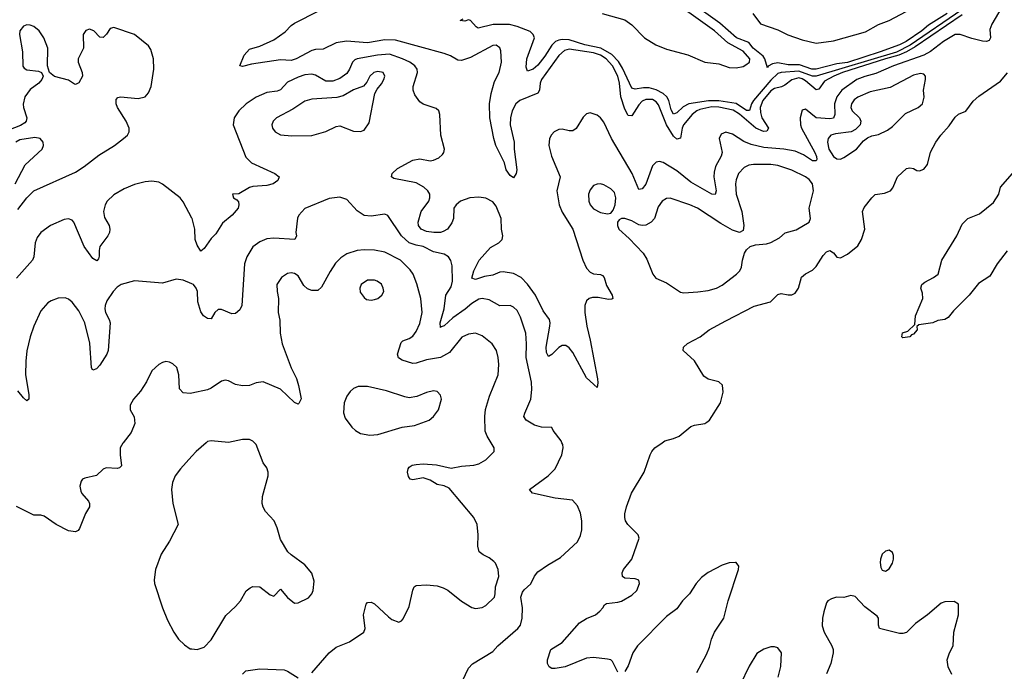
# Model space of a CAD drawing. Header units: inches. Extents: x 1771504 to 1971212, y 471788 to 643615.
# Tile 467 of 587: x 1869009 to 1874673, y 628684 to 632435. Entities that reach past the tile are written whole.
import ezdxf

# ---------------------------------------------------------------- set-up
doc = ezdxf.new("R2010")
doc.units = ezdxf.units.IN
doc.header["$MEASUREMENT"] = 0
for name, color, linetype in [('B8662', 7, 'Continuous'), ('B8663', 7, 'Continuous'), ('B8672', 7, 'Continuous'), ('B8673', 7, 'Continuous')]:
    doc.layers.add(name, color=color, linetype=linetype)

msp = doc.modelspace()

# ---------------------------------------------------------------- linework, layer by layer
at = {"layer": 'B8662', "color": 5}
for points, elevation in [([(1869604.3, 630000), (1869602.4, 629997.6), (1869587.4, 629970), (1869586, 629930), (1869593.7, 629866.3), (1869583.8, 629856.2), (1869570, 629851.8), (1869505.5, 629854.5), (1869490, 629847.6), (1869450, 629811.8), (1869383.6, 629796.4), (1869370.4, 629789.7), (1869362.3, 629777.7), (1869355.8, 629750), (1869361.2, 629721.2), (1869366.9, 629706.9), (1869403.9, 629663.9), (1869410.5, 629650), (1869410.5, 629630.5), (1869388.3, 629591.7), (1869353.6, 629506.4), (1869344.9, 629495.1), (1869330, 629487.3), (1869290, 629493), (1869218, 629530), (1869150, 629577), (1869130, 629582.7), (1869090, 629583.7), (1868990, 629633.2)], 360), ([(1870000, 629923.4), (1869934.4, 629850), (1869903.7, 629810), (1869887.2, 629770), (1869882.6, 629730), (1869890.4, 629650.3), (1869920.5, 629530), (1869870, 629434), (1869822.3, 629357.7), (1869790.4, 629270), (1869781.6, 629210), (1869784.4, 629190), (1869830.3, 629050.3), (1869859, 628979), (1869895.5, 628910), (1869923, 628870), (1869956.3, 628836.3), (1869990, 628814.4), (1870000, 628813.4)], 380)]:
    msp.add_lwpolyline(points, dxfattribs=dict(at, elevation=elevation))
at = {"layer": 'B8663', "color": 5}
for points, elevation in [([(1868997.5, 631342.5), (1869050, 631409.4), (1869090, 631449.4), (1869330, 631557.6), (1869380.6, 631590), (1869464.2, 631655.8), (1869553.5, 631710), (1869606.8, 631750), (1869629.2, 631770.8), (1869638.4, 631790), (1869639.3, 631810), (1869622.2, 631850), (1869570.7, 631930), (1869563.1, 631950), (1869563.7, 631976.3), (1869573.2, 631986.8), (1869588.9, 631991.1), (1869690, 631981.4), (1869730, 631991.7), (1869750, 632014.4), (1869765.3, 632050), (1869780.9, 632150), (1869779.4, 632210), (1869763.4, 632263.4), (1869750, 632284.2), (1869669, 632349), (1869550, 632389.5), (1869530, 632383.7), (1869508.8, 632351.2), (1869490, 632332.3), (1869470, 632334.5), (1869435.1, 632370), (1869410, 632380.4), (1869390, 632373.1), (1869374.3, 632350), (1869376, 632270), (1869346.3, 632210), (1869346.3, 632190), (1869368.8, 632130), (1869370, 632109.5), (1869350, 632071), (1869330, 632061.5), (1869323.6, 632063.6), (1869290, 632086.2), (1869208.7, 632108.7), (1869179.5, 632130), (1869168.3, 632168.3), (1869171.7, 632270), (1869148.5, 632330), (1869121.3, 632370), (1869090, 632395.8), (1869070, 632403.4), (1869050, 632404.5), (1869030, 632396.7), (1869010.1, 632370), (1869008.7, 632350), (1869024.5, 632250), (1869027, 632167), (1869035, 632155), (1869050, 632147), (1869118.1, 632138.1), (1869134, 632130), (1869144.9, 632110), (1869137.3, 632090), (1869118.8, 632070), (1869070, 632032.9), (1869038.4, 631990), (1869028.3, 631948.3), (1869030.1, 631930), (1869050.1, 631870), (1869046.1, 631850), (1869038.5, 631841.5), (1869013.3, 631826.7), (1868910, 631786.4)], 320), ([(1868983, 631490), (1869040, 631600), (1869137.4, 631690), (1869146.6, 631710), (1869144, 631730), (1869127, 631750), (1869096.9, 631756.9), (1869010, 631743.2), (1868986, 631730)], 340), ([(1870000, 631292.5), (1869950, 631385.6), (1869931.3, 631410), (1869830, 631489), (1869810, 631499.3), (1869770, 631505.9), (1869730, 631502.4), (1869670, 631486.2), (1869610, 631462.1), (1869550, 631426), (1869512.1, 631390), (1869500.9, 631370), (1869490.2, 631330), (1869497, 631297), (1869523.6, 631250), (1869527.9, 631230), (1869524.7, 631210), (1869516.2, 631190), (1869470.9, 631130), (1869466, 631106), (1869466.7, 631073.3), (1869462.5, 631057.5), (1869452.7, 631047.3), (1869430, 631059.5), (1869379.8, 631130), (1869320.4, 631270), (1869310, 631281), (1869290, 631287.7), (1869263.9, 631283.9), (1869185.8, 631250), (1869130, 631209.8), (1869110, 631180.4), (1869097.6, 631150), (1869090.3, 631070), (1869081.7, 631050), (1868990, 630947)], 320), ([(1870000, 630913.9), (1869950, 630935.1), (1869910, 630940.7), (1869830, 630918.7), (1869670, 630932.1), (1869593.4, 630910), (1869570, 630894.5), (1869546.5, 630870), (1869510, 630815.6), (1869499.7, 630790), (1869497.8, 630770), (1869502.6, 630750), (1869524.4, 630710), (1869530.3, 630690), (1869517.8, 630530), (1869510, 630509.6), (1869470, 630445.6), (1869450, 630425.1), (1869430, 630417.2), (1869422, 630430), (1869413, 630573), (1869383.2, 630690), (1869350, 630758.7), (1869310, 630809.6), (1869290, 630826.3), (1869270, 630834.3), (1869230, 630832.6), (1869190, 630817.4), (1869170, 630806), (1869130, 630758.4), (1869089.4, 630670), (1869069.4, 630610), (1869050.7, 630529.3), (1869043.9, 630470), (1869041.7, 630390), (1869062, 630278), (1869060.7, 630250), (1869050, 630240.9), (1869030, 630257.6), (1868999.1, 630299.1)], 340), ([(1870000, 630285.2), (1869990, 630283), (1869950, 630287.8), (1869927.8, 630310), (1869923.6, 630390), (1869913, 630433), (1869890, 630453.2), (1869870, 630462.7), (1869850, 630466.6), (1869830, 630462), (1869809, 630451), (1869770, 630413.2), (1869739.3, 630350), (1869703.6, 630296.4), (1869663, 630250), (1869644.1, 630215.9), (1869644.9, 630190), (1869668, 630148), (1869670.4, 630110), (1869650, 630058), (1869604.3, 630000)], 360)]:
    msp.add_lwpolyline(points, dxfattribs=dict(at, elevation=elevation))
at = {"layer": 'B8672', "color": 5}
for points, elevation in [([(1870000, 628813.4), (1870030, 628810.4), (1870070, 628823.8), (1870110, 628864.9), (1870194, 629006), (1870250, 629056.3), (1870279.5, 629090), (1870312.3, 629147.7), (1870335.5, 629164.5), (1870350, 629171.3), (1870390, 629171), (1870450, 629124), (1870470, 629116), (1870510, 629156), (1870549.1, 629109.1), (1870590, 629075.5), (1870610, 629079.1), (1870670, 629107.7), (1870689.3, 629130), (1870697, 629150), (1870703.2, 629203.2), (1870689.4, 629249.4), (1870650, 629297.2), (1870570, 629354), (1870552.1, 629372.1), (1870510, 629442), (1870489.5, 629510), (1870472, 629550), (1870423.6, 629603.6), (1870409.5, 629629.5), (1870403.7, 629650), (1870405.1, 629690), (1870438, 629810), (1870438, 629830), (1870430, 629855.3), (1870410, 629884), (1870369.7, 629989.7), (1870359.5, 630000)], 380), ([(1870081.5, 630000), (1870023.8, 629950), (1870000, 629923.4)], 380), ([(1870690, 628676), (1870789.3, 628790), (1870830, 628822.8), (1870906.3, 628853.7), (1870988.7, 628910), (1870997.2, 628930), (1870986, 629010), (1871002.7, 629070), (1871010, 629081), (1871030, 629082.8), (1871050, 629073.4), (1871130, 628998), (1871150, 628983), (1871190, 628966.8), (1871205.6, 628974.4), (1871214.8, 628985.2), (1871250, 629058), (1871270, 629152), (1871279, 629170), (1871290, 629178.8), (1871350, 629182), (1871410, 629175.5), (1871445.1, 629165.1), (1871471.8, 629151.8), (1871550, 629087.7), (1871610, 629050.6), (1871630, 629046), (1871670, 629050.5), (1871690, 629063), (1871739.3, 629110), (1871744.5, 629130), (1871745.6, 629170), (1871764.2, 629230), (1871761.6, 629270), (1871746.3, 629306.3), (1871737.1, 629317.1), (1871710, 629337), (1871674.2, 629354.2), (1871652.5, 629372.5), (1871644.8, 629404.8), (1871646.3, 629470), (1871641.3, 629530), (1871621.1, 629570), (1871478.5, 629738.5), (1871450, 629751.6), (1871410, 629760.3), (1871370, 629783.5), (1871330, 629798), (1871270, 629786), (1871255.3, 629790), (1871244.7, 629804.7), (1871239.7, 629830), (1871243.5, 629850), (1871250, 629858.4), (1871266.6, 629870), (1871290, 629875.3), (1871330, 629877.4), (1871407.5, 629872.5), (1871490, 629853), (1871550, 629864.5), (1871622, 629870), (1871650, 629878.4), (1871690, 629900.5), (1871739, 629950), (1871739, 629970), (1871720.5, 630000)], 360), ([(1871555.8, 628630), (1871590, 628702), (1871612.9, 628727.1), (1871730, 628798.7), (1871758.9, 628830), (1871875, 628930), (1871889.8, 628950.2), (1871899.8, 628990), (1871901.6, 629050), (1871892.3, 629110), (1871900.5, 629139.5), (1871910, 629154), (1871950, 629188), (1871970, 629231.7), (1871990, 629256.1), (1872044.4, 629295.6), (1872120.5, 629339.5), (1872216.9, 629430), (1872234.7, 629465.3), (1872241.8, 629498.2), (1872242.2, 629550), (1872234.1, 629594.1), (1872217.5, 629637.5), (1872189.6, 629669.6), (1872090, 629681.5), (1871959, 629710), (1871941.2, 629730), (1872049.7, 629810), (1872089.7, 629850), (1872128.4, 629930), (1872135.1, 629970), (1872132.4, 629990), (1872127.7, 630000)], 340), ([(1872450, 628679.5), (1872419.7, 628739.7), (1872410, 628749.4), (1872390, 628753.6), (1872310, 628763.1), (1872270, 628759.2), (1872146.8, 628710), (1872090, 628699.6), (1872070, 628700.9), (1872054, 628710), (1872046, 628730), (1872046, 628750), (1872064, 628810), (1872129.7, 628850.3), (1872230, 628963.8), (1872270, 628988), (1872321.2, 629010), (1872345.2, 629030), (1872364, 629050), (1872372.7, 629067.3), (1872384.7, 629075.3), (1872450, 629081.6), (1872470, 629088.2), (1872530, 629122.3), (1872559.7, 629150), (1872574.3, 629190), (1872569.6, 629209.6), (1872550, 629216.9), (1872490, 629219.3), (1872477.2, 629230), (1872474.5, 629250), (1872482.9, 629270), (1872529.6, 629330), (1872572.3, 629450), (1872566, 629470), (1872506.6, 629530), (1872494.5, 629550), (1872489.6, 629569.6), (1872489.6, 629590), (1872498.7, 629630), (1872528.2, 629710), (1872600.4, 629830), (1872635.1, 629930), (1872644.7, 629950), (1872662, 629970), (1872705.1, 630000)], 320), ([(1872903.7, 628676.3), (1872959.8, 628780.2), (1872977, 628823), (1872988.7, 628870), (1873006.4, 628910), (1873059.7, 628990), (1873083.5, 629090), (1873144.5, 629270), (1873146, 629290), (1873129.5, 629309.5), (1873126, 629310), (1873090, 629308.2), (1873050, 629295.3), (1872970, 629253.5), (1872930, 629224.2), (1872900.2, 629190), (1872861.4, 629130), (1872820.9, 629090), (1872790, 629043.5), (1872730, 628998.8), (1872562.3, 628830), (1872536.1, 628790), (1872510, 628715.1), (1872490, 628683.6)], 320), ([(1874370, 628665.2), (1874349.4, 628710.6), (1874344.5, 628750), (1874358, 628790), (1874379.5, 628830), (1874382.6, 628910), (1874409.6, 629009.6), (1874408.7, 629070), (1874385.2, 629085.2), (1874330, 629084.7), (1874310, 629076.9), (1874230, 629008.6), (1874161.6, 628958.4), (1874110, 628908.2), (1874090, 628902), (1874070, 628902.6), (1873955.1, 628930), (1873948.8, 628948.8), (1873949.7, 628989.7), (1873941.4, 629001.4), (1873870, 629055.6), (1873814.9, 629114.9), (1873790, 629119.5), (1873750, 629109.6), (1873708.4, 629111.6), (1873678, 629102), (1873658, 629090), (1873650, 629078), (1873634.2, 629025.8), (1873627, 628990), (1873625.1, 628945.1), (1873635.8, 628910), (1873681.6, 628830), (1873688.2, 628810), (1873688.4, 628790), (1873675.5, 628730), (1873650.4, 628670)], 320), ([(1873371.3, 628650), (1873387.3, 628712.7), (1873391.1, 628790), (1873370, 628818.4), (1873350, 628825.1), (1873330, 628825.1), (1873290, 628811.6), (1873250, 628786), (1873205.4, 628714.6), (1873153.5, 628606.5)], 320), ([(1870290, 628666.8), (1870310, 628686.8), (1870390, 628698), (1870530, 628693), (1870550, 628684.9), (1870610, 628646)], 360)]:
    msp.add_lwpolyline(points, dxfattribs=dict(at, elevation=elevation))
at = {"layer": 'B8672', "color": 5, "elevation": 320}
msp.add_lwpolyline([(1874010, 629381.2), (1873990, 629376), (1873970, 629359), (1873960.5, 629330), (1873958, 629310), (1873962, 629282), (1873970, 629266.8), (1873990, 629260.7), (1874010, 629274.8), (1874030, 629306.8), (1874034.7, 629330), (1874035.6, 629350), (1874030, 629368.7)], close=True, dxfattribs=at)
at = {"layer": 'B8673', "color": 5}
for points, elevation in [([(1872359.3, 632470), (1872490, 632433.6), (1872530, 632405), (1872602.6, 632330), (1872667.8, 632290), (1872730, 632265.9), (1872852.2, 632232.2), (1872950, 632190.9), (1873030, 632181.1), (1873090, 632159.4), (1873130, 632157.8), (1873170, 632166.2), (1873185.9, 632174.1), (1873206.9, 632190), (1873208.7, 632210), (1873170, 632253.5), (1873081.7, 632301.7), (1873005.4, 632370), (1872717.2, 632577.2)], 260), ([(1874344.8, 632470), (1874235.9, 632404.1), (1874198.8, 632370), (1874108, 632310), (1874069.6, 632289.6), (1873958.8, 632250), (1873770, 632188.6), (1873710, 632180.9), (1873590, 632149.8), (1873565.8, 632150), (1873494.1, 632174.1), (1873430, 632174.9), (1873370, 632187.2), (1873340, 632180), (1873313.5, 632166.5), (1873310, 632157.6), (1873295.3, 632210), (1873285.1, 632225.1), (1873227.2, 632270), (1873203.4, 632303.4), (1873132.1, 632330), (1873035.7, 632415.7), (1872870, 632533.1)], 240), ([(1874671.7, 632530), (1874601.7, 632410), (1874590, 632379), (1874592.8, 632330), (1874585.1, 632314.9), (1874570.2, 632309.8), (1874548.1, 632311.9), (1874486, 632326), (1874418.4, 632350), (1874390, 632350.3), (1874322.5, 632310), (1874247.8, 632252.2), (1874210, 632230), (1874036.3, 632170), (1873934.4, 632125.6), (1873870, 632108.3), (1873823.9, 632090), (1873739, 632030), (1873710, 631990.5), (1873696.6, 631950), (1873697, 631890), (1873690, 631868.8), (1873670, 631864.5), (1873590.6, 631870.6), (1873530, 631920.3), (1873510, 631914), (1873498.4, 631870), (1873500.3, 631830), (1873506.8, 631810), (1873583.4, 631670), (1873591.8, 631648.2), (1873594.1, 631630), (1873590, 631621.7), (1873570, 631623.2), (1873516.8, 631656.8), (1873470, 631678.4), (1873403.7, 631690), (1873290, 631699), (1873216.7, 631716.7), (1873174.3, 631734.3), (1873110, 631775.6), (1873070, 631786.6), (1873044.7, 631775.3), (1873032.4, 631750), (1873050.1, 631670), (1873044.4, 631650), (1873011.3, 631590), (1873003.1, 631556.9), (1873001.7, 631530), (1873015.4, 631450), (1873010, 631428.7), (1872990, 631430.7), (1872870, 631499), (1872790, 631564), (1872710, 631612.7), (1872690, 631617.6), (1872670, 631614), (1872650, 631593), (1872610, 631488.7), (1872590, 631461.4), (1872570, 631458.3), (1872531.7, 631550), (1872413.7, 631750), (1872370, 631844.7), (1872350, 631869.8), (1872330, 631885.8), (1872290, 631899.2), (1872270, 631892.6), (1872250, 631872.8), (1872210.9, 631809.1), (1872190, 631794.7), (1872170, 631794.5), (1872130, 631805), (1872110, 631803.5), (1872083.6, 631790), (1872067.7, 631772.3), (1872057.5, 631750), (1872052.8, 631710), (1872068.5, 631650), (1872117.1, 631530), (1872099.5, 631450), (1872111.5, 631370), (1872130, 631327.6), (1872190.2, 631230), (1872248.9, 631050), (1872270, 631004.9), (1872290, 630981.1), (1872310, 630972.9), (1872350, 630968.9), (1872361.6, 630961.6), (1872370.1, 630950.1), (1872384.1, 630904.1), (1872416.9, 630850), (1872420.5, 630830), (1872414.7, 630825.3), (1872395.3, 630824.7), (1872336.3, 630836.3), (1872304, 630836), (1872285.7, 630830), (1872270, 630816.4), (1872258.9, 630790), (1872259, 630750), (1872270.7, 630670), (1872290.1, 630590.1), (1872332.4, 630367.6), (1872335.2, 630344.8), (1872330, 630318), (1872270, 630373), (1872190, 630519.8), (1872170, 630546), (1872150, 630559.8), (1872130, 630558.5), (1872110, 630548), (1872070, 630508.4), (1872050, 630496.2), (1872040, 630520), (1872036.8, 630550), (1872059.3, 630670), (1872060.9, 630690), (1872056, 630710), (1872019.2, 630759.2), (1871975.2, 630850), (1871930, 630911.9), (1871894.2, 630950), (1871850, 630973.6), (1871790, 630983.8), (1871770, 630981.4), (1871730, 630965.2), (1871683.2, 630956.8), (1871630, 630939.4), (1871610, 630946.6), (1871620.4, 630990), (1871651.3, 631050), (1871717.4, 631122.6), (1871765.6, 631150), (1871784.7, 631170), (1871787.6, 631190), (1871779.8, 631230), (1871778, 631290), (1871750, 631362.4), (1871730, 631386.6), (1871690, 631407.5), (1871650, 631414), (1871598, 631410), (1871544.9, 631390), (1871519.2, 631370), (1871506.6, 631350), (1871504.6, 631290), (1871495.4, 631264.6), (1871469.2, 631230), (1871445, 631215), (1871429.6, 631210.4), (1871390.5, 631209.5), (1871350, 631215.7), (1871318.5, 631230), (1871302.7, 631250), (1871300.9, 631270), (1871318.6, 631330), (1871362, 631390), (1871369, 631410), (1871368.9, 631430), (1871356.8, 631450), (1871332.9, 631470), (1871290, 631494.9), (1871161.1, 631521.1), (1871148.3, 631530), (1871152.1, 631550), (1871182.1, 631577.9), (1871270, 631626.1), (1871310, 631634.6), (1871370, 631623.2), (1871390, 631626.2), (1871419.4, 631640.6), (1871440.7, 631659.3), (1871448.3, 631670), (1871452.4, 631690), (1871430.9, 631770.9), (1871426.3, 631890), (1871419.6, 631910), (1871403.9, 631923.9), (1871330, 631948.9), (1871310, 631962.4), (1871282.5, 632002.6), (1871272.9, 632030), (1871272.8, 632050), (1871296.5, 632130), (1871294.5, 632150), (1871282, 632170), (1871253.2, 632190), (1871211.6, 632210), (1871136.1, 632236.1), (1871067, 632230), (1870950.5, 632210), (1870936.4, 632203.6), (1870922.5, 632190), (1870906, 632150), (1870890, 632125.8), (1870850, 632095.4), (1870810, 632080.6), (1870770, 632081.4), (1870710, 632116.3), (1870690, 632122), (1870650, 632117.1), (1870610, 632104.8), (1870550, 632074.3), (1870508.3, 632031.7), (1870490, 632024.2), (1870430, 632015.8), (1870370, 631988.5), (1870312.1, 631950), (1870270.2, 631910), (1870241.8, 631870), (1870236.3, 631830), (1870310, 631644.2), (1870342, 631610), (1870476.3, 631550), (1870502.4, 631530), (1870494.4, 631510), (1870466.4, 631490), (1870430, 631481.3), (1870350, 631475), (1870330, 631468.1), (1870270, 631432.6), (1870234, 631430), (1870238, 631410), (1870258.7, 631398.7), (1870266.7, 631386.7), (1870270.3, 631370), (1870265.7, 631350), (1870231.8, 631310), (1870176.4, 631263.6), (1870138, 631202), (1870110, 631176.2), (1870070, 631117.6), (1870050, 631102), (1870030, 631136.2), (1870018.2, 631170), (1870016.3, 631230), (1870001.3, 631290), (1870000, 631292.5)], 320), ([(1874430, 632463.7), (1874160.8, 632279.2), (1874110.7, 632249.3), (1874066.9, 632230), (1873990.1, 632210), (1873741.5, 632130), (1873691.4, 632110), (1873638.1, 632081.9), (1873606, 632034), (1873590, 632030.3), (1873530, 632083.5), (1873510, 632094.8), (1873490, 632099.2), (1873451.1, 632088.9), (1873410, 632057.8), (1873390.9, 632049.1), (1873350, 632039), (1873330, 632024.8), (1873283.4, 631970), (1873268.1, 631930), (1873270, 631901.1), (1873278.5, 631870), (1873316.5, 631810), (1873306.4, 631793.6), (1873288, 631792), (1873243.9, 631810), (1873150, 631891.7), (1873113.9, 631913.9), (1873030, 631931.2), (1872990, 631932.6), (1872922.3, 631917.7), (1872903.9, 631910), (1872878.1, 631890), (1872827.7, 631830), (1872819.9, 631810), (1872810, 631753.6), (1872790, 631746.4), (1872770, 631764.4), (1872728.8, 631828.8), (1872684.3, 631944.3), (1872670, 631961.9), (1872650, 631974.6), (1872610, 631974.6), (1872590, 631965), (1872570, 631943.8), (1872530, 631882.2), (1872510, 631883.2), (1872490, 631919), (1872466.2, 631990), (1872459.8, 632070), (1872449.4, 632110), (1872418.3, 632170), (1872381.8, 632210), (1872350, 632230.8), (1872310, 632244.5), (1872170, 632265.1), (1872142.5, 632257.5), (1872110, 632228.8), (1872010.9, 632090), (1872002.1, 632070), (1871999.2, 632030), (1871989, 632011), (1871885.5, 631970), (1871863.1, 631950), (1871841.2, 631910), (1871832, 631870), (1871830.8, 631830), (1871852.4, 631730), (1871853, 631690), (1871867.8, 631570), (1871864.9, 631550), (1871850, 631525.4), (1871830, 631537.2), (1871807.6, 631570), (1871797.7, 631610), (1871748.8, 631710), (1871735.6, 631750), (1871713.4, 631870), (1871711.7, 631950), (1871720.8, 632010), (1871741, 632079), (1871767.5, 632130), (1871780.2, 632190), (1871776.3, 632256.3), (1871770, 632272), (1871750, 632287.8), (1871730, 632285.7), (1871602.8, 632217.2), (1871550, 632199.1), (1871530, 632201), (1871486.4, 632226.4), (1871450, 632240.7), (1871170, 632317), (1871110, 632319.5), (1871010, 632300.7), (1870888, 632312), (1870830, 632301.7), (1870754.7, 632265.3), (1870710, 632263), (1870690, 632257.5), (1870599.8, 632210), (1870570, 632200.6), (1870510, 632203.4), (1870341.7, 632178.3), (1870290, 632165.1), (1870275.3, 632170), (1870299.3, 632230), (1870330, 632266), (1870390, 632282), (1870470, 632318.4), (1870535.4, 632364.6), (1870570, 632401.2), (1870590, 632414), (1870730, 632485.8)], 280), ([(1874427.6, 632492.4), (1874130.9, 632289.1), (1874051.8, 632248.2), (1873590, 632110.4), (1873570, 632109.9), (1873490, 632138.8), (1873390, 632131.4), (1873370, 632124.3), (1873330, 632086.4), (1873229.3, 631970), (1873217.9, 631950), (1873207.1, 631912.9), (1873190, 631912.3), (1873130, 631953.3), (1873030, 631967.8), (1872971.4, 631968.6), (1872857.6, 631950), (1872826.2, 631933.8), (1872790, 631898.9), (1872770, 631891.5), (1872756.3, 631916.3), (1872742.2, 631970), (1872730.6, 631990), (1872709.5, 632010), (1872670, 632030.9), (1872630, 632042.5), (1872596.9, 632043.1), (1872550, 632034.9), (1872530, 632039.8), (1872476, 632156), (1872453.5, 632193.5), (1872414.3, 632234.3), (1872351.4, 632271.4), (1872260.3, 632290), (1872170, 632319.5), (1872130, 632321.5), (1872110, 632317.7), (1872091.5, 632308.5), (1872070.9, 632289.1), (1872030, 632224.4), (1871990, 632172.4), (1871962, 632150), (1871930, 632139.3), (1871922.3, 632162.3), (1871926.6, 632210), (1871969.8, 632330), (1871963.5, 632350), (1871945.9, 632366), (1871870, 632396.4), (1871826.7, 632406.8), (1871733.2, 632406.8), (1871646.7, 632386.7), (1871634.2, 632394.2), (1871602, 632430), (1871590, 632434.5), (1871570, 632426.6), (1871542, 632430), (1871559.6, 632440.4)], 260), ([(1873226.9, 632470), (1873270.2, 632410.2), (1873370, 632376.8), (1873428.2, 632348.2), (1873510, 632319.1), (1873590, 632299.4), (1873690, 632313.6), (1873874.7, 632365.3), (1873950, 632406.5), (1874010, 632429.3), (1874140.2, 632499.8)], 240), ([(1872705.1, 630000), (1872719.5, 630010), (1872770, 630023.5), (1872802.1, 630037.9), (1872870, 630092.9), (1872890, 630101.8), (1872949.8, 630110.2), (1872962.3, 630117.7), (1872976.4, 630130), (1873040.8, 630230), (1873056.1, 630290), (1873051.6, 630331.6), (1873029.8, 630349.8), (1872970, 630366), (1872943.7, 630383.7), (1872891.3, 630471.3), (1872825.1, 630530), (1872827.3, 630550), (1872849.8, 630570.2), (1872922.9, 630610), (1872975.6, 630650), (1873070, 630700.7), (1873234.5, 630785.5), (1873328.7, 630811.3), (1873370, 630853), (1873390, 630859.5), (1873430, 630850.3), (1873450, 630850.3), (1873470, 630860.4), (1873488.3, 630890), (1873506.6, 630953.4), (1873530, 630972), (1873570, 630994), (1873590, 631014), (1873630, 631078.4), (1873650, 631099.5), (1873670, 631106.4), (1873690, 631092.7), (1873708.6, 631068.6), (1873730, 631063.9), (1873770, 631085.2), (1873830, 631132.9), (1873851.5, 631170), (1873869.8, 631230), (1873857.4, 631330), (1873866.3, 631353.7), (1873910, 631408.7), (1873930, 631428.7), (1873984.2, 631435.8), (1874017.6, 631450), (1874032.4, 631467.6), (1874058.5, 631530), (1874110, 631578), (1874130, 631582), (1874150, 631578), (1874170, 631566), (1874185.1, 631565.1), (1874210, 631574), (1874230, 631602), (1874248, 631672), (1874278.8, 631730), (1874307, 631770), (1874355.9, 631824.1), (1874390, 631874), (1874410, 631891.7), (1874450.8, 631909.2), (1874494.1, 631965.9), (1874525.4, 631994.6), (1874650, 632081.7), (1874691.4, 632128.6)], 320), ([(1874690, 631103.4), (1874630.9, 631029.1), (1874590, 630958.1), (1874523.5, 630916.5), (1874470, 630848.5), (1874381, 630759), (1874350, 630720.5), (1874330, 630708.5), (1874290, 630702.6), (1874260.7, 630690), (1874181.6, 630678.4), (1874170.5, 630669.5), (1874171.8, 630650), (1874150, 630624.7), (1874138.5, 630621.5), (1874129.6, 630609.6), (1874090, 630604), (1874084, 630610), (1874086.8, 630633.2), (1874118, 630642), (1874159, 630681), (1874162, 630730), (1874203.6, 630830), (1874201.6, 630861.6), (1874192.7, 630890), (1874199.3, 630910), (1874215.1, 630924.9), (1874265.2, 630950), (1874291.8, 630970), (1874313.3, 631050), (1874400.5, 631190), (1874430, 631257.3), (1874462.7, 631290), (1874530, 631317), (1874610, 631381.7), (1874640.4, 631430), (1874651.5, 631470), (1874719.6, 631550)], 280), ([(1872127.7, 630000), (1872123, 630010), (1872077.2, 630070), (1872070, 630088), (1872010.4, 630089.6), (1871970, 630101.7), (1871921.6, 630130), (1871909.7, 630150), (1871914, 630170), (1871949.8, 630250.2), (1871954.3, 630305.7), (1871952.3, 630347.7), (1871922.9, 630490), (1871924.9, 630570), (1871920.2, 630630), (1871890, 630722.9), (1871870, 630760.5), (1871850, 630779.7), (1871830, 630789.7), (1871770, 630788.6), (1871710, 630822.2), (1871670, 630830.6), (1871650, 630825.4), (1871610, 630801.9), (1871571.9, 630768.1), (1871501.3, 630718.7), (1871450, 630673.3), (1871432.5, 630667.5), (1871430, 630662.7), (1871427.6, 630690), (1871450.9, 630770), (1871460.8, 630850), (1871490, 630897), (1871499.2, 630930), (1871497.1, 631017.1), (1871488.3, 631048.3), (1871475.4, 631070), (1871450, 631085.6), (1871390, 631097.8), (1871330, 631129.1), (1871290, 631136.1), (1871250, 631151.2), (1871206, 631190), (1871127.2, 631307.2), (1871110, 631315.6), (1871030, 631303.7), (1870990, 631307.9), (1870950, 631335.1), (1870890, 631400.4), (1870850, 631413.6), (1870790, 631406.3), (1870650, 631347.3), (1870614.9, 631310), (1870607.5, 631292.5), (1870596.9, 631210), (1870601.7, 631190), (1870591.1, 631168.9), (1870470, 631176.8), (1870430, 631173.3), (1870390, 631156.9), (1870350, 631127.8), (1870314.9, 631070), (1870301.2, 631030), (1870286.7, 630790), (1870275.4, 630764.6), (1870250, 630743.5), (1870230, 630741.4), (1870170, 630766), (1870150, 630766), (1870132.4, 630750), (1870110, 630713.2), (1870090, 630714.5), (1870067, 630730), (1870050, 630753.2), (1870033.7, 630810), (1870031.1, 630870), (1870024.5, 630890), (1870009.2, 630910), (1870000, 630913.9)], 340), ([(1871720.5, 630000), (1871697.4, 630037.4), (1871686.3, 630066.3), (1871683.7, 630150), (1871689.2, 630190.8), (1871712.4, 630267.6), (1871760.4, 630390), (1871765, 630450), (1871761.8, 630490), (1871750.8, 630530.8), (1871726.3, 630570), (1871670, 630616), (1871630, 630630.9), (1871590, 630625.1), (1871552.6, 630607.4), (1871480.9, 630519.1), (1871430, 630490.5), (1871350, 630477), (1871290, 630457.7), (1871270, 630456.8), (1871210, 630475.9), (1871188.6, 630488.6), (1871181.6, 630510), (1871202.7, 630577.3), (1871213.1, 630586.9), (1871250, 630600.1), (1871270, 630613.2), (1871290, 630639.5), (1871310, 630686), (1871324.1, 630750), (1871316.5, 630830), (1871294.2, 630914.2), (1871271.7, 630970), (1871255.3, 630995.3), (1871199.2, 631050), (1871110, 631096.8), (1871050, 631109), (1870990, 631110.8), (1870950, 631105.8), (1870890, 631087.6), (1870855.5, 631064.5), (1870825.9, 631034.1), (1870794.3, 630985.7), (1870745.3, 630894.7), (1870723.4, 630876.6), (1870690, 630876.4), (1870665.2, 630885.2), (1870644.4, 630904.4), (1870610, 630959.7), (1870590, 630973.7), (1870570, 630977.2), (1870550, 630974), (1870514.4, 630950), (1870488.7, 630910), (1870490.4, 630870.4), (1870498.4, 630830), (1870495.3, 630750), (1870505.5, 630705.5), (1870507.6, 630630), (1870519.6, 630570), (1870571.5, 630430), (1870601.7, 630370), (1870613.1, 630330), (1870627.7, 630252.3), (1870614.4, 630225.6), (1870610, 630222.7), (1870590, 630232), (1870510, 630308.4), (1870410, 630349.7), (1870370, 630345.1), (1870330, 630329.8), (1870290, 630327), (1870250, 630335), (1870210, 630355.8), (1870190, 630360.5), (1870170, 630353.6), (1870110, 630313.3), (1870090, 630305.1), (1870000, 630285.2)], 360), ([(1870359.5, 630000), (1870350, 630009.6), (1870330, 630018.7), (1870290, 630018.3), (1870210, 630001.7), (1870110, 630011.3), (1870090, 630007.3), (1870081.5, 630000)], 380)]:
    msp.add_lwpolyline(points, dxfattribs=dict(at, elevation=elevation))
for points, elevation in [([(1871070, 632136.9), (1871045.5, 632130), (1871023.1, 632110), (1871005.7, 632074.3), (1870987.3, 632052.7), (1870930, 632030.6), (1870870, 631995.6), (1870832.9, 631987.1), (1870690, 631977), (1870650, 631966.3), (1870581, 631919), (1870487, 631870), (1870467.2, 631850), (1870459.5, 631830), (1870463.1, 631810), (1870478.4, 631790), (1870510, 631771.8), (1870573.6, 631766.4), (1870690, 631767.4), (1870770, 631792), (1870830, 631820.4), (1870850, 631823), (1870930, 631794), (1870969.3, 631790.7), (1870990, 631798), (1871018.4, 631841.6), (1871051.8, 632010), (1871064.4, 632035.6), (1871090, 632064.9), (1871103.6, 632090), (1871109.4, 632110), (1871099.3, 632130)], 340), ([(1874190, 632125.1), (1874150, 632114.7), (1874016.4, 632043.6), (1873901.3, 632018.7), (1873830, 631988.4), (1873810, 631973.3), (1873794.3, 631950), (1873790.3, 631930), (1873797, 631910), (1873840.4, 631870), (1873848.2, 631850), (1873844, 631830), (1873817.2, 631802.8), (1873791.5, 631788.5), (1873701.6, 631778.4), (1873674.4, 631770), (1873660.2, 631750), (1873655.9, 631730), (1873663.5, 631690), (1873690, 631647.3), (1873710, 631634.4), (1873730, 631632.6), (1873750, 631640.9), (1873822.4, 631690), (1873862.9, 631737.1), (1873885.3, 631754.7), (1873910, 631766.4), (1873950, 631774), (1874001.6, 631798.4), (1874030, 631819.5), (1874105.3, 631894.7), (1874178, 631930), (1874202.9, 631950), (1874211.2, 631988.8), (1874207.6, 632030), (1874219.5, 632090), (1874219.3, 632110), (1874210, 632121.2)], 340), ([(1873230, 631602), (1873203, 631597), (1873176.9, 631583.1), (1873144.4, 631550), (1873130, 631512.7), (1873127, 631490), (1873130.9, 631430), (1873163, 631330), (1873175.2, 631250), (1873170, 631222), (1873150.2, 631209.8), (1873110, 631223.7), (1873042.2, 631262.2), (1872907.8, 631350), (1872864.5, 631370), (1872750, 631407.1), (1872730, 631405.4), (1872704.2, 631390), (1872682.3, 631357.7), (1872660.7, 631290), (1872642.3, 631270), (1872610, 631252.7), (1872590, 631249.8), (1872570, 631253.1), (1872530, 631276.4), (1872490, 631291.1), (1872470.4, 631289.6), (1872457.5, 631282.5), (1872447.7, 631270), (1872448, 631250), (1872455.5, 631230), (1872515.5, 631175.5), (1872595.8, 631090), (1872615.8, 631055.8), (1872650.2, 630970.2), (1872667.8, 630947.8), (1872730, 630919.5), (1872810, 630867), (1872830, 630861.7), (1872910, 630868.9), (1872970, 630876.9), (1873018, 630890), (1873050, 630906), (1873131.8, 630970), (1873151.3, 630990), (1873161.1, 631010), (1873166.4, 631050), (1873178.5, 631090), (1873190, 631110.4), (1873210, 631128.7), (1873241.3, 631138.7), (1873305.5, 631145.5), (1873330, 631152.8), (1873380.3, 631179.7), (1873411.9, 631208.1), (1873475.4, 631224.6), (1873551.1, 631270), (1873558.5, 631290), (1873549.8, 631350), (1873575.5, 631450), (1873569.8, 631490), (1873550, 631514.5), (1873529.6, 631530), (1873450, 631567.8), (1873370, 631596.1), (1873330, 631601.6)], 340), ([(1872350, 631489.7), (1872330, 631488), (1872310, 631479.6), (1872290, 631455.1), (1872280.9, 631430), (1872282, 631390), (1872290.3, 631370), (1872310, 631345.8), (1872350, 631325.5), (1872390, 631317.6), (1872410, 631322), (1872422.3, 631337.7), (1872434.5, 631370), (1872438, 631410), (1872430, 631439.5), (1872410, 631461.3), (1872370, 631484.2)], 340), ([(1871050, 630936.3), (1871010, 630935.8), (1870973, 630910), (1870964.9, 630890), (1870967.3, 630867.3), (1870990, 630834.8), (1871004.4, 630824.4), (1871030, 630820.7), (1871050, 630824.9), (1871070, 630830.8), (1871092.3, 630850), (1871102.7, 630870), (1871100.7, 630890), (1871090, 630911.8), (1871065.2, 630930)], 380), ([(1870955.8, 630324.2), (1870930, 630312.3), (1870910, 630295.1), (1870891.3, 630268.7), (1870875.3, 630230), (1870871.6, 630171.5), (1870881.8, 630141.8), (1870920.4, 630090), (1870941.6, 630070), (1870970, 630052.2), (1871022.9, 630042.9), (1871070, 630047.4), (1871210, 630090.3), (1871280.7, 630099.3), (1871364, 630130), (1871390, 630150.8), (1871418, 630190), (1871435.1, 630250), (1871430, 630274), (1871410, 630295.1), (1871390, 630298.4), (1871350, 630289.6), (1871294.3, 630265.7), (1871250, 630259.1), (1871223.6, 630263.6), (1871118.7, 630298.7), (1871010, 630323.5)], 380)]:
    msp.add_lwpolyline(points, close=True, dxfattribs=dict(at, elevation=elevation))

doc.saveas('drawing.dxf')
